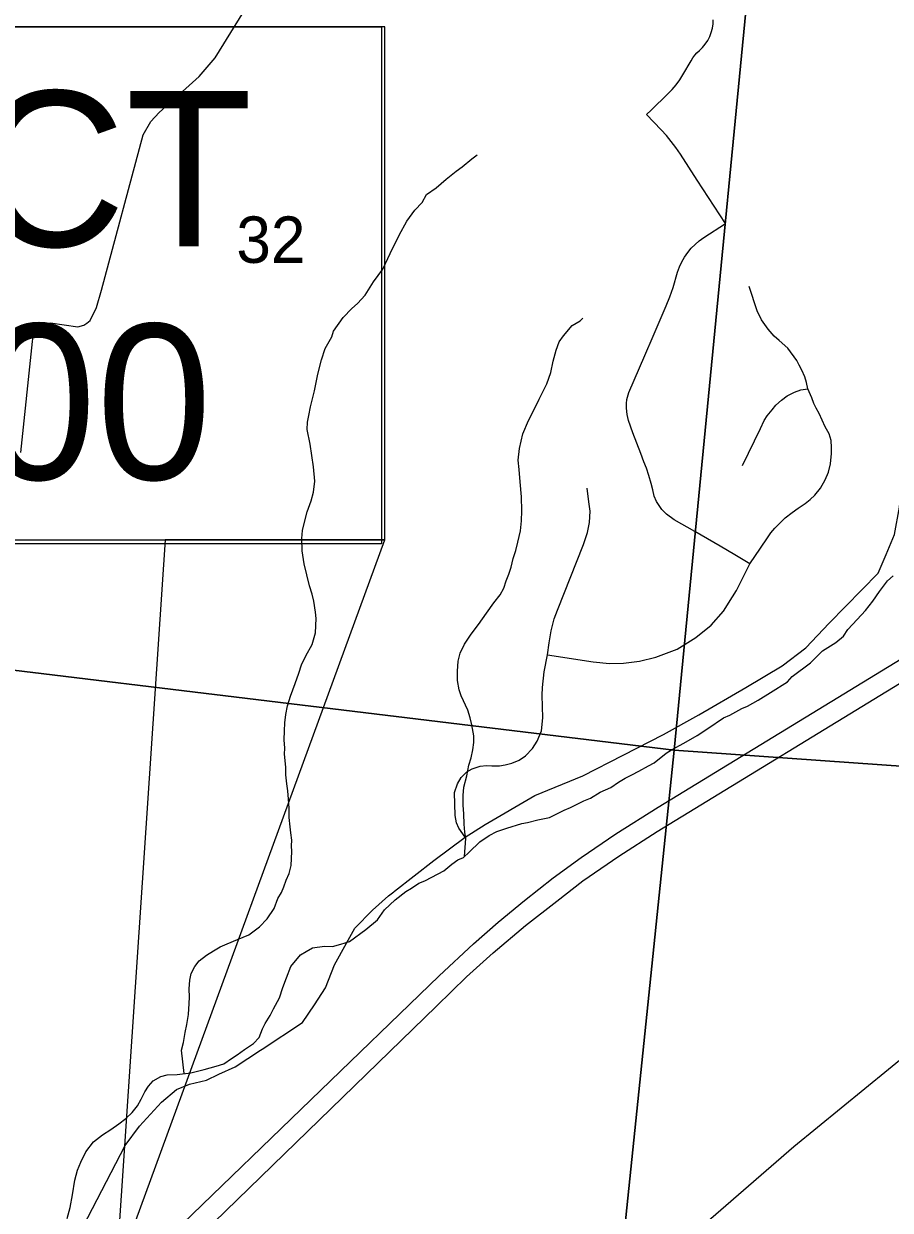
# Model space of a CAD drawing. Extents: x 0 to 34, y 0 to 22.
# Drawn here: x 5.879 to 6.66, y 17.665 to 18.734 of the extents above; entities that cross this region are included whole.
import ezdxf

# ---------------------------------------------------------------- set-up
doc = ezdxf.new("R2010")
doc.units = 0
for name, color, linetype in [('GM_X_County_Road', 7, 'Continuous'), ('GM_X_Interstate_Route', 7, 'Continuous'), ('GM_X_Minor_River', 7, 'Continuous'), ('GM_X_Section', 7, 'Continuous'), ('GM_X_Section_Text', 7, 'Continuous'), ('GM_X_Township_Road', 7, 'Continuous'), ('SH_Masking', 7, 'Continuous'), ('SH_Text', 7, 'Continuous')]:
    doc.layers.add(name, color=color, linetype=linetype)

msp = doc.modelspace()

# ---------------------------------------------------------------- linework, layer by layer
at = {"layer": 'GM_X_County_Road'}
for points in [[(5.8765, 18.348), (5.8869, 18.4482), (5.8883, 18.4578), (5.8927, 18.4623), (5.897, 18.4644), (5.9031, 18.4648), (5.9278, 18.4613), (5.9331, 18.4629), (5.9359, 18.4646), (5.939, 18.467), (5.9446, 18.4787), (5.9491, 18.4942), (5.9868, 18.6344), (5.9937, 18.6462), (6.0012, 18.6545), (6.037, 18.6868), (6.0514, 18.7038), (6.0837, 18.7555)], [(6.2132, 17.9528), (6.2484, 17.9805), (6.2767, 18.0015), (6.2948, 18.0127), (6.3396, 18.0389), (6.3826, 18.0567), (6.4553, 18.094), (6.4873, 18.1117), (6.5294, 18.1364), (6.5622, 18.1557), (6.5835, 18.1719), (6.6046, 18.1941), (6.6487, 18.2393), (6.656, 18.2562), (6.6633, 18.2742), (6.6678, 18.2988), (6.6717, 18.3443), (6.6757, 18.3651), (6.6809, 18.3881), (6.7005, 18.467), (6.7138, 18.5392), (6.7158, 18.5574), (6.7186, 18.5748), (6.6985, 18.7581)], [(6.0939, 17.8105), (6.1302, 17.8343), (6.1409, 17.8504), (6.1508, 17.8657), (6.1589, 17.8864), (6.1697, 17.9058), (6.1773, 17.9193), (6.1933, 17.9356), (6.2077, 17.9485), (6.2124, 17.9522), (6.2132, 17.9528)], [(6.048, 17.5072), (6.0559, 17.5113), (6.084, 17.5271), (6.1339, 17.5571), (6.1398, 17.5662), (6.1462, 17.5753), (6.1531, 17.5814), (6.1602, 17.5837), (6.1691, 17.5846), (6.3178, 17.5655), (6.342, 17.5632), (6.368, 17.5692), (6.3906, 17.5761), (6.4123, 17.5902), (6.4343, 17.6043), (6.4616, 17.6263), (6.5728, 17.7226), (6.722, 17.8446)], [(5.78, 17.5677), (5.7898, 17.5721), (5.8016, 17.5752), (5.8142, 17.5748), (5.832, 17.5755), (5.8564, 17.5802), (5.878, 17.5914), (5.8993, 17.6072), (5.9177, 17.6268), (5.9327, 17.6507), (5.9704, 17.7234), (5.9834, 17.7409), (6.0033, 17.7625), (6.0166, 17.7739), (6.0285, 17.7789), (6.0437, 17.7823), (6.0549, 17.7877), (6.0695, 17.7945), (6.0923, 17.8094), (6.0939, 17.8105)]]:
    msp.add_lwpolyline(points, dxfattribs=at)
at = {"layer": 'GM_X_Interstate_Route'}
for points in [[(6.022, 17.6529), (6.2534, 17.8764), (6.2841, 17.9054), (6.3065, 17.9249), (6.33, 17.9442), (6.3559, 17.9646), (6.3811, 17.983), (6.4125, 18.0043), (6.4504, 18.0284), (6.6693, 18.162)], [(5.701, 17.4831), (5.7337, 17.4935), (5.7946, 17.515), (5.8557, 17.5363), (5.9019, 17.5534), (5.9406, 17.5716), (5.9789, 17.5944), (6.0039, 17.6122), (6.0292, 17.6338), (6.2508, 17.8491), (6.278, 17.8755), (6.3018, 17.8971), (6.3309, 17.9217), (6.3592, 17.9437), (6.3826, 17.9619), (6.415, 17.9843), (6.4497, 18.0066), (6.6787, 18.1466)]]:
    msp.add_lwpolyline(points, dxfattribs=at)
at = {"layer": 'GM_X_Minor_River'}
for points in [[(6.0236, 17.7884), (6.0213, 17.8095), (6.0231, 17.8163), (6.0245, 17.8254), (6.0259, 17.8325), (6.0274, 17.8416), (6.0281, 17.8515), (6.0283, 17.8572), (6.0282, 17.8648), (6.0288, 17.8724), (6.0298, 17.8784), (6.0331, 17.8847), (6.037, 17.8899), (6.0437, 17.895), (6.0499, 17.899), (6.0561, 17.9026), (6.0622, 17.9054), (6.0715, 17.9093), (6.0819, 17.9135), (6.0916, 17.9207), (6.0983, 17.9277), (6.1047, 17.937), (6.1081, 17.946), (6.1113, 17.9516), (6.1134, 17.9565), (6.1155, 17.9625), (6.1183, 17.9688), (6.1201, 17.976), (6.1205, 17.9885), (6.1203, 17.9935), (6.1205, 17.9988), (6.1196, 18.0053), (6.119, 18.0106), (6.1182, 18.019), (6.1181, 18.0274), (6.1176, 18.0357), (6.1171, 18.043), (6.1162, 18.0495), (6.1153, 18.0575), (6.1152, 18.0643), (6.1146, 18.0704), (6.1141, 18.0761), (6.1143, 18.0815), (6.1138, 18.0891), (6.114, 18.0971), (6.1143, 18.1043), (6.1153, 18.1118), (6.1167, 18.1198), (6.1193, 18.1284), (6.1235, 18.14), (6.1268, 18.1491), (6.1294, 18.1566), (6.1331, 18.1648), (6.1388, 18.1749), (6.1418, 18.1854), (6.1426, 18.1983), (6.142, 18.204), (6.1405, 18.214), (6.1388, 18.2205), (6.1364, 18.2278), (6.1318, 18.2477), (6.1299, 18.2595), (6.1295, 18.2706), (6.1302, 18.2778), (6.1319, 18.2853), (6.1345, 18.2947), (6.1379, 18.3045), (6.1401, 18.3124), (6.1412, 18.3222), (6.1401, 18.3352), (6.137, 18.3555), (6.1344, 18.3688), (6.1347, 18.3753), (6.136, 18.3813), (6.1374, 18.3893), (6.141, 18.4036), (6.1441, 18.4187), (6.1472, 18.4315), (6.1506, 18.4416), (6.1567, 18.4524), (6.158, 18.4573), (6.1668, 18.4696), (6.1747, 18.4777), (6.1798, 18.4824), (6.1865, 18.4898), (6.1941, 18.5017), (6.2025, 18.5132), (6.209, 18.5274), (6.2172, 18.5438), (6.2241, 18.5565), (6.2313, 18.5665), (6.2379, 18.5732), (6.242, 18.5806), (6.2505, 18.5864), (6.2596, 18.5944), (6.2685, 18.6014), (6.274, 18.6053), (6.2826, 18.6126), (6.2876, 18.6163)], [(6.2762, 17.9841), (6.2774, 18.0002), (6.2764, 18.0059), (6.2759, 18.0132), (6.2755, 18.0223), (6.275, 18.0303), (6.2749, 18.039), (6.2755, 18.0466), (6.2782, 18.0568), (6.28, 18.0662), (6.2822, 18.073), (6.2835, 18.0802), (6.2845, 18.0866), (6.2844, 18.0927), (6.2828, 18.1026), (6.2811, 18.1088), (6.2791, 18.1157), (6.2731, 18.1288), (6.2714, 18.1342), (6.2698, 18.1426), (6.2697, 18.151), (6.2704, 18.16), (6.2721, 18.1672), (6.2762, 18.1754), (6.2822, 18.1843), (6.2886, 18.1929), (6.2958, 18.2033), (6.3025, 18.2125), (6.3081, 18.2199), (6.3114, 18.2259), (6.3135, 18.2323), (6.316, 18.2383), (6.3181, 18.2447), (6.3199, 18.2526), (6.3224, 18.2597), (6.3242, 18.2673), (6.3264, 18.2774), (6.3275, 18.2865), (6.3278, 18.2956), (6.3275, 18.3082), (6.3261, 18.3215), (6.3253, 18.3326), (6.3245, 18.341), (6.3256, 18.3516), (6.3287, 18.3648), (6.3337, 18.3768), (6.3385, 18.3861), (6.3434, 18.3962), (6.3504, 18.41), (6.3538, 18.4202), (6.356, 18.4303), (6.3586, 18.4401), (6.3615, 18.4476), (6.3652, 18.4532), (6.3731, 18.4624), (6.3804, 18.4667), (6.3826, 18.4691)], [(6.3717, 18.0281), (6.3837, 18.0341), (6.3895, 18.0366), (6.3984, 18.042), (6.408, 18.0462), (6.4147, 18.0509), (6.4209, 18.0545), (6.4267, 18.0577), (6.4332, 18.0609), (6.4417, 18.0656), (6.4468, 18.0684), (6.4577, 18.0772), (6.4627, 18.08), (6.4736, 18.0861), (6.4856, 18.0929), (6.4953, 18.0994), (6.5093, 18.1088), (6.5151, 18.1113), (6.5259, 18.1174), (6.5309, 18.1195), (6.5406, 18.1248), (6.5518, 18.1317), (6.567, 18.1414), (6.5713, 18.1462), (6.5877, 18.1586), (6.5987, 18.1692), (6.6107, 18.1768), (6.6174, 18.1826), (6.6214, 18.1886), (6.6297, 18.1974), (6.6372, 18.2055), (6.6439, 18.214), (6.6499, 18.2229), (6.6571, 18.2325), (6.6622, 18.2369)], [(5.9181, 17.6577), (5.9208, 17.6678), (5.9231, 17.6791), (5.925, 17.6924), (5.9276, 17.7014), (5.9305, 17.7085), (5.935, 17.7179), (5.9418, 17.7268), (5.95, 17.7333), (5.9574, 17.738), (5.9648, 17.7431), (5.971, 17.7478), (5.9769, 17.7533), (5.9816, 17.7592), (5.9849, 17.7652), (5.9882, 17.7719), (5.9914, 17.7771), (5.9957, 17.7819), (6.0027, 17.7858), (6.0084, 17.7872), (6.0172, 17.7876), (6.0297, 17.7891), (6.0416, 17.7921), (6.0524, 17.7951), (6.0593, 17.7972), (6.0663, 17.8019), (6.0713, 17.8051), (6.0779, 17.8102), (6.0861, 17.8156), (6.0912, 17.8208), (6.0941, 17.8287), (6.0966, 17.8335), (6.101, 17.8406), (6.1042, 17.8466), (6.1095, 17.8566), (6.1125, 17.866), (6.1158, 17.8747), (6.1196, 17.8848), (6.1283, 17.8955), (6.1334, 17.8984), (6.1392, 17.9016), (6.1499, 17.9031), (6.1571, 17.9029), (6.1647, 17.9049), (6.1724, 17.9073), (6.1872, 17.9182), (6.1978, 17.9269), (6.2041, 17.9358), (6.2136, 17.945), (6.2233, 17.9523), (6.2284, 17.9555), (6.235, 17.9598), (6.2404, 17.9619), (6.2523, 17.9684), (6.2574, 17.9712), (6.2648, 17.9771), (6.2702, 17.981), (6.2753, 17.9832), (6.2804, 17.9879), (6.2898, 17.9971), (6.2983, 18.0029), (6.3053, 18.0064), (6.3141, 18.0096), (6.3276, 18.0137), (6.3329, 18.0146), (6.3421, 18.0169), (6.3528, 18.0192), (6.3659, 18.0256), (6.3717, 18.0281)]]:
    msp.add_lwpolyline(points, dxfattribs=at)
at = {"layer": 'GM_X_Section'}
for points in [[(6.5612, 19.0743), (6.4651, 18.0799), (5.4731, 18.1998), (5.5723, 19.1942)], [(6.5612, 19.0743), (7.3629, 19.0139), (7.3111, 18.02), (6.4651, 18.0799)], [(5.4731, 18.1998), (6.4651, 18.0799), (6.3631, 17.0951), (5.3785, 17.205)], [(6.4651, 18.0799), (7.3111, 18.02), (7.2711, 17.0443), (6.3631, 17.0951)]]:
    msp.add_lwpolyline(points, close=True, dxfattribs=at)
at = {"layer": 'GM_X_Township_Road'}
for points in [[(6.5332, 18.2478), (6.5196, 18.2557), (6.5065, 18.2635), (6.4835, 18.2768), (6.465, 18.2875), (6.458, 18.2925), (6.4539, 18.2966), (6.4514, 18.3003), (6.449, 18.304), (6.4469, 18.3087), (6.4457, 18.3145), (6.4442, 18.3202), (6.4422, 18.3272), (6.4401, 18.3338), (6.4377, 18.3397), (6.4348, 18.3471), (6.4278, 18.3658), (6.4238, 18.3768), (6.4226, 18.3823), (6.4221, 18.3881), (6.4221, 18.3922), (6.4224, 18.3957), (6.4241, 18.402), (6.4385, 18.4354), (6.4461, 18.453), (6.4578, 18.4801), (6.4611, 18.4883), (6.464, 18.4967), (6.4681, 18.5106), (6.4698, 18.5153), (6.4719, 18.5198), (6.4744, 18.5241), (6.4772, 18.5282), (6.4804, 18.5321), (6.4838, 18.5356), (6.4876, 18.5389), (6.4916, 18.5418), (6.5112, 18.5544), (6.4858, 18.5935), (6.4706, 18.617), (6.4666, 18.6228), (6.4624, 18.6284), (6.458, 18.6338), (6.4533, 18.6389), (6.44, 18.6527), (6.4441, 18.6566), (6.4594, 18.6711), (6.4632, 18.6751), (6.4667, 18.6793), (6.47, 18.6838), (6.4729, 18.6884), (6.4802, 18.7011), (6.4818, 18.7036), (6.4836, 18.706), (6.4855, 18.7082), (6.4877, 18.7102), (6.4905, 18.713), (6.493, 18.716), (6.4952, 18.7193), (6.497, 18.7228), (6.4984, 18.7265), (6.4994, 18.7303), (6.5, 18.7342), (6.5002, 18.738)], [(6.5855, 18.4054), (6.5841, 18.4112), (6.5828, 18.4161), (6.5799, 18.4221), (6.5774, 18.4266), (6.5753, 18.4308), (6.5674, 18.4419), (6.5595, 18.449), (6.5549, 18.453), (6.5496, 18.4592), (6.5435, 18.4677), (6.5396, 18.4758), (6.5325, 18.4976)], [(6.5265, 18.3364), (6.5426, 18.3698), (6.5461, 18.377), (6.5487, 18.381), (6.5532, 18.3864), (6.5565, 18.3906), (6.5616, 18.3953), (6.5667, 18.399), (6.5732, 18.4024), (6.5791, 18.4044), (6.5855, 18.4054)], [(6.5332, 18.2478), (6.5427, 18.2617), (6.5489, 18.271), (6.5521, 18.2756), (6.5555, 18.2797), (6.5603, 18.2847), (6.565, 18.2892), (6.5712, 18.2941), (6.5766, 18.2978), (6.5831, 18.3022), (6.5876, 18.3057), (6.5917, 18.3096), (6.5968, 18.316), (6.6011, 18.3234), (6.6039, 18.3303), (6.6059, 18.3377), (6.6067, 18.347), (6.6067, 18.3524), (6.6063, 18.3588), (6.6047, 18.3649), (6.601, 18.3711), (6.5955, 18.3831), (6.5928, 18.3879), (6.5907, 18.3922), (6.5889, 18.3974), (6.5855, 18.4054)], [(6.2767, 18.0015), (6.2711, 18.0095), (6.2689, 18.0142), (6.2676, 18.0208), (6.2671, 18.0417), (6.2699, 18.0496), (6.2731, 18.0553), (6.2782, 18.0602), (6.2831, 18.0629), (6.2903, 18.0654), (6.2959, 18.0659), (6.3007, 18.0657), (6.3077, 18.0658), (6.3127, 18.0666), (6.3188, 18.0681), (6.3252, 18.0708), (6.3311, 18.0747), (6.3375, 18.0813), (6.3417, 18.088), (6.3456, 18.0973), (6.3468, 18.1089), (6.3461, 18.1293), (6.3464, 18.1362), (6.3478, 18.1505), (6.3509, 18.1657), (6.3524, 18.1764), (6.3543, 18.1872), (6.3569, 18.198), (6.3598, 18.206), (6.3834, 18.265), (6.387, 18.2758), (6.3887, 18.2849), (6.3892, 18.2953), (6.3882, 18.3037), (6.3866, 18.316)], [(6.3509, 18.1657), (6.3921, 18.1593), (6.4066, 18.1578), (6.4192, 18.1583), (6.4337, 18.1601), (6.4485, 18.1636), (6.4677, 18.1709), (6.4846, 18.1812), (6.4983, 18.1923), (6.5094, 18.205), (6.5175, 18.2179), (6.521, 18.2237), (6.5281, 18.2374), (6.5332, 18.2478)]]:
    msp.add_lwpolyline(points, dxfattribs=at)
at = {"layer": 'SH_Masking'}
msp.add_lwpolyline([(5.1116, 18.2693), (6.2043, 18.2693), (6.2043, 18.7316), (5.1116, 18.7316)], close=True, dxfattribs=at)
at = {"layer": 'SH_Text'}
for points in [[(4.5495, 18.7316), (6.2012, 18.7316), (6.2012, 18.2658), (4.5495, 18.2658)], [(6.0065, 18.2693), (5.9622, 17.6066), (6.2043, 18.2693)]]:
    msp.add_lwpolyline(points, close=True, dxfattribs=at)

# ---------------------------------------------------------------- texts
at = {"layer": 'GM_X_Section_Text'}
msp.add_text('32', height=0.04186, rotation=0, dxfattribs=at).set_placement((6.0706, 18.5189))
at = {"layer": 'SH_Text'}
for s, p in [('END PROJECT', (4.7642, 18.5337)), ('STA. 448+05.00 ', (4.6903, 18.3237))]:
    msp.add_text(s, height=0.14, dxfattribs=at).set_placement(p)

doc.saveas('drawing.dxf')
